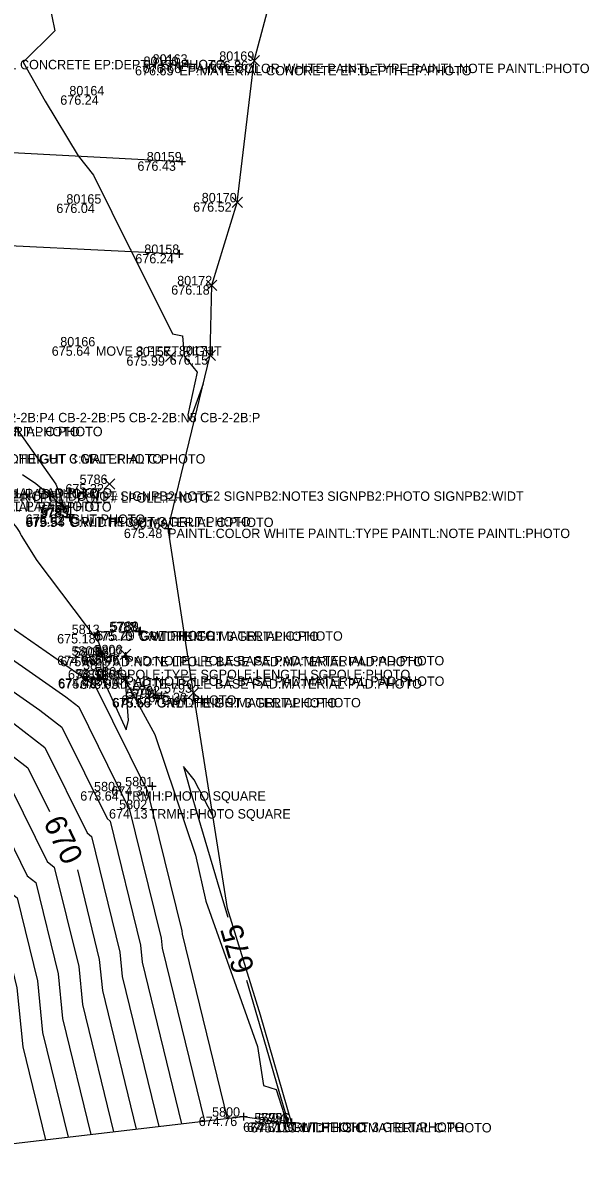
# Model space of a CAD drawing. Extents: x 2129350 to 2137777, y 657588 to 659885.
# Drawn here: x 2132413.1 to 2132485.3, y 658174.4 to 658320.9 of the extents above; entities that cross this region are included whole.
import ezdxf

# ---------------------------------------------------------------- set-up
doc = ezdxf.new("R2010")
doc.units = 0
for name, color, linetype in [('DT_X_Contour_Major', 7, 'Continuous'), ('DT_X_Contour_Minor', 7, 'Continuous'), ('DT_X_TIN_Hull', 7, 'Continuous'), ('PV_X_COP', 7, 'Continuous'), ('SV_X_Random_Point', 7, 'Continuous'), ('SV_X_Shot_Marker', 7, 'Continuous'), ('SV_X_Text_Comment', 7, 'Continuous'), ('SV_X_Text_Elevation', 7, 'Continuous'), ('SV_X_Text_Name', 7, 'Continuous')]:
    doc.layers.add(name, color=color, linetype=linetype)

msp = doc.modelspace()

# ---------------------------------------------------------------- linework, layer by layer
at = {"layer": 'DT_X_Contour_Major'}
for points in [[(2132412.16, 658269.34), (2132417.27, 658262.09), (2132417.91, 658260.47), (2132418.31, 658259.09), (2132417.25, 658260.11), (2132417.08, 658260.26), (2132415.25, 658261.74), (2132414.73, 658262.13), (2132413.01, 658263.28)], [(2132333.9, 658263.91), (2132336.9, 658263.28), (2132338.61, 658262.97), (2132339.45, 658262.81), (2132361.67, 658258.22), (2132361.89, 658258.45), (2132362.27, 658258.37), (2132376.68, 658251.16), (2132376, 658249.33), (2132378.52, 658247.51), (2132380.47, 658249.52), (2132408.57, 658229.88), (2132413.72, 658225.91), (2132416.46, 658220.37)], [(2132410.34, 658258.99), (2132411.86, 658257.04), (2132412.26, 658256.56), (2132412.51, 658256.2), (2132412.68, 658255.92), (2132412.78, 658255.73), (2132412.85, 658255.57), (2132414.84, 658252.35), (2132422.7, 658241.94), (2132422.96, 658241.23), (2132423.2, 658240.21), (2132423.3, 658238.61), (2132423.25, 658237.29), (2132426.26, 658230.79), (2132426.53, 658232.02), (2132426.14, 658237.04), (2132429.9, 658230.2), (2132435.08, 658214.78), (2132436.4, 658208.94), (2132443, 658190.38), (2132443.77, 658185.41), (2132445.36, 658184.91), (2132446.72, 658180.65)], [(2132437.32, 658219.81), (2132434.93, 658224.39), (2132433.56, 658226.09), (2132434.41, 658223.08), (2132435.38, 658219.78), (2132438.54, 658209.12), (2132439.2, 658206.89)], [(2132420.02, 658212.93), (2132422.82, 658201.49), (2132423.21, 658197.54), (2132427.53, 658179.84)], [(2132441.58, 658198.83), (2132444.4, 658189.23), (2132445.49, 658185.41), (2132446.91, 658180.64)]]:
    msp.add_lwpolyline(points, dxfattribs=at)
at = {"layer": 'DT_X_Contour_Minor'}
for points in [[(2132415.98, 658325.59), (2132417.16, 658319.9), (2132413.12, 658315.93), (2132415.93, 658310.95), (2132420.14, 658303.97), (2132422.06, 658301.53), (2132426.76, 658292.09), (2132426.85, 658291.94), (2132426.92, 658291.77), (2132432.17, 658281.26), (2132433.45, 658281.03), (2132433.65, 658278.45), (2132435.29, 658276.39), (2132434.1, 658270.94), (2132434.4, 658270.24), (2132436.09, 658274.94)], [(2132302.73, 658266.61), (2132312.21, 658264.81), (2132313.33, 658264.6), (2132313.53, 658264.56), (2132313.61, 658264.54), (2132335.25, 658260), (2132338.74, 658259.35), (2132340.47, 658259.04), (2132360.91, 658254.81), (2132361.22, 658255.14), (2132361.76, 658255.02), (2132375.07, 658248.37), (2132374.44, 658246.67), (2132377.6, 658244.4), (2132379.39, 658246.25), (2132405.23, 658228.18), (2132411.56, 658223.31), (2132416.18, 658213.97), (2132417.08, 658213.27), (2132420.19, 658200.58), (2132420.67, 658195.74), (2132424.63, 658179.5)], [(2132288.37, 658265.69), (2132310.27, 658261.52), (2132313.37, 658260.96), (2132313.55, 658260.92), (2132313.77, 658260.88), (2132333.6, 658256.71), (2132338.87, 658255.74), (2132341.49, 658255.26), (2132360.16, 658251.4), (2132360.56, 658251.83), (2132361.26, 658251.68), (2132373.46, 658245.57), (2132372.89, 658244.02), (2132376.68, 658241.29), (2132378.31, 658242.98), (2132401.9, 658226.49), (2132409.41, 658220.71), (2132413.64, 658212.15), (2132414.71, 658211.31), (2132417.56, 658199.67), (2132418.13, 658193.95), (2132421.74, 658179.16)], [(2132288.45, 658262.02), (2132308.33, 658258.23), (2132313.41, 658257.31), (2132313.57, 658257.28), (2132313.94, 658257.21), (2132331.95, 658253.42), (2132339, 658252.13), (2132342.5, 658251.48), (2132359.4, 658247.99), (2132359.89, 658248.52), (2132360.75, 658248.33), (2132371.85, 658242.78), (2132371.33, 658241.36), (2132375.76, 658238.18), (2132377.23, 658239.71), (2132398.57, 658224.79), (2132407.25, 658218.11), (2132411.1, 658210.32), (2132412.34, 658209.35), (2132414.94, 658198.76), (2132415.59, 658192.16), (2132418.84, 658178.82)], [(2132383.7, 658259.34), (2132418.56, 658234.97), (2132420.19, 658233.72), (2132426.35, 658221.27), (2132426.56, 658221.1), (2132430.71, 658204.21), (2132430.84, 658202.92), (2132436.22, 658180.86)], [(2132288.53, 658258.35), (2132306.39, 658254.95), (2132313.44, 658253.67), (2132313.59, 658253.64), (2132314.1, 658253.54), (2132330.3, 658250.14), (2132339.14, 658248.51), (2132343.52, 658247.71), (2132358.64, 658244.59), (2132359.23, 658245.2), (2132360.25, 658244.98), (2132370.25, 658239.99), (2132369.77, 658238.71), (2132374.84, 658235.07), (2132376.16, 658236.43), (2132395.24, 658223.09), (2132405.09, 658215.5), (2132408.56, 658208.5), (2132409.97, 658207.4), (2132412.31, 658197.85), (2132413.05, 658190.36), (2132415.94, 658178.49)], [(2132382.62, 658256.07), (2132415.23, 658233.28), (2132418.04, 658231.11), (2132423.81, 658219.45), (2132424.19, 658219.14), (2132428.08, 658203.3), (2132428.29, 658201.13), (2132433.32, 658180.52)], [(2132411.16, 658244.17), (2132421.89, 658236.67), (2132422.35, 658236.32), (2132428.89, 658223.09), (2132428.94, 658223.06), (2132433.34, 658205.12), (2132433.38, 658204.71), (2132439.12, 658181.2)], [(2132411.9, 658231.58), (2132415.88, 658228.51), (2132421.27, 658217.62), (2132421.82, 658217.19), (2132425.45, 658202.4), (2132425.75, 658199.33), (2132430.43, 658180.18)]]:
    msp.add_lwpolyline(points, dxfattribs=at)
at = {"layer": 'DT_X_TIN_Hull'}
msp.add_lwpolyline([(2132167.87, 658178.85), (2132213.87, 658182.33), (2132262.65, 658185.32), (2132315.67, 658183.26), (2132316.64, 658174.69), (2132348.02, 658176.57), (2132359.71, 658174.38), (2132369.5, 658174.64), (2132382.28, 658175.98), (2132392.31, 658175.72), (2132441.18, 658181.44), (2132446.36, 658180.7), (2132446.82, 658180.63), (2132447.35, 658180.69), (2132443.36, 658194.37), (2132439.19, 658208), (2132434.84, 658235.5), (2132431.59, 658256.43), (2132436.97, 658278.54), (2132437.17, 658287.47), (2132440.42, 658298.04), (2132442.59, 658316.1), (2132448.68, 658339.04)], dxfattribs=at)
at = {"layer": 'PV_X_COP'}
for points in [[(2131876.1, 658278.75), (2131906.34, 658281.77), (2131958.03, 658288), (2131975.12, 658289.49), (2132011.14, 658296.11), (2132023.11, 658297.81), (2132055.44, 658301.38), (2132113.5, 658304.52), (2132161.57, 658306.03), (2132213.08, 658306.94), (2132256.96, 658307.59), (2132314.02, 658306.01), (2132362.5, 658303.13), (2132402.04, 658304.92), (2132433.33, 658303.27)], [(2131876.1, 658278.75), (2131906.34, 658281.77), (2131958.03, 658288), (2131975.12, 658289.49), (2132011.14, 658296.11), (2132023.11, 658297.81), (2132055.44, 658301.38), (2132113.5, 658304.52), (2132161.57, 658306.03), (2132213.08, 658306.94), (2132256.96, 658307.59), (2132314.02, 658306.01), (2132362.5, 658303.13), (2132402.04, 658304.92), (2132433.33, 658303.27)], [(2132012.72, 658285.93), (2132024.89, 658286.11), (2132056.15, 658288.59), (2132113.91, 658292.02), (2132161.2, 658293.85), (2132212.85, 658295.35), (2132257.33, 658295.62), (2132313.9, 658294.03), (2132362.37, 658292.9), (2132401.81, 658293.03), (2132433.02, 658291.47)], [(2132012.72, 658285.93), (2132024.89, 658286.11), (2132056.15, 658288.59), (2132113.91, 658292.02), (2132161.2, 658293.85), (2132212.85, 658295.35), (2132257.33, 658295.62), (2132313.9, 658294.03), (2132362.37, 658292.9), (2132401.81, 658293.03), (2132433.02, 658291.47)]]:
    msp.add_lwpolyline(points, dxfattribs=at)
at = {"layer": 'SV_X_Random_Point'}
for p, q in [((2132441.93, 658315.43), (2132443.26, 658316.77)), ((2132441.93, 658316.77), (2132443.26, 658315.43)), ((2132439.75, 658297.38), (2132441.08, 658298.71)), ((2132439.75, 658298.71), (2132441.08, 658297.38)), ((2132436.5, 658286.8), (2132437.83, 658288.14)), ((2132436.5, 658288.14), (2132437.83, 658286.8)), ((2132431.27, 658277.74), (2132432.6, 658279.07)), ((2132431.27, 658279.07), (2132432.6, 658277.74)), ((2132436.31, 658277.87), (2132437.64, 658279.21)), ((2132436.31, 658279.21), (2132437.64, 658277.87)), ((2132423.46, 658261.46), (2132424.8, 658262.8)), ((2132423.46, 658262.8), (2132424.8, 658261.46)), ((2132422.51, 658239.56), (2132423.84, 658240.9)), ((2132422.51, 658240.9), (2132423.84, 658239.56)), ((2132425.49, 658239.74), (2132426.82, 658241.08)), ((2132425.49, 658241.08), (2132426.82, 658239.74)), ((2132422.53, 658236.66), (2132423.86, 658238)), ((2132422.53, 658238), (2132423.86, 658236.66)), ((2132425.43, 658236.53), (2132426.76, 658237.87)), ((2132425.43, 658237.87), (2132426.76, 658236.53)), ((2132434.17, 658234.83), (2132435.5, 658236.16)), ((2132434.17, 658236.16), (2132435.5, 658234.83))]:
    msp.add_line(p, q, dxfattribs=at)
at = {"layer": 'SV_X_Shot_Marker'}
for p, q in [((2132432.53, 658315.44), (2132433.53, 658315.44)), ((2132433.03, 658315.94), (2132433.03, 658314.94)), ((2132433.03, 658315.44), (2132433.03, 658315.44)), ((2132433.58, 658315.73), (2132434.58, 658315.73)), ((2132434.08, 658316.23), (2132434.08, 658315.23)), ((2132434.08, 658315.73), (2132434.08, 658315.73)), ((2132432.83, 658303.27), (2132433.83, 658303.27)), ((2132433.33, 658303.77), (2132433.33, 658302.77)), ((2132433.33, 658303.27), (2132433.33, 658303.27)), ((2132432.52, 658291.47), (2132433.52, 658291.47)), ((2132433.02, 658291.97), (2132433.02, 658290.97)), ((2132433.02, 658291.47), (2132433.02, 658291.47)), ((2132418.51, 658257.84), (2132419.51, 658257.84)), ((2132418.64, 658257.92), (2132419.64, 658257.92)), ((2132418.65, 658258.24), (2132419.65, 658258.24)), ((2132419.01, 658258.34), (2132419.01, 658257.34)), ((2132419.01, 658257.84), (2132419.01, 658257.84)), ((2132419.14, 658258.42), (2132419.14, 658257.42)), ((2132419.14, 658257.92), (2132419.14, 658257.92)), ((2132419.15, 658258.74), (2132419.15, 658257.74)), ((2132419.15, 658258.24), (2132419.15, 658258.24)), ((2132431.09, 658256.43), (2132432.09, 658256.43)), ((2132431.59, 658256.93), (2132431.59, 658255.93)), ((2132431.59, 658256.43), (2132431.59, 658256.43)), ((2132422.59, 658243.49), (2132422.59, 658242.49)), ((2132427.34, 658243.34), (2132428.34, 658243.34)), ((2132427.35, 658243.3), (2132428.35, 658243.3)), ((2132427.54, 658243.39), (2132428.54, 658243.39)), ((2132427.84, 658243.84), (2132427.84, 658242.84)), ((2132427.84, 658243.34), (2132427.84, 658243.34)), ((2132427.85, 658243.8), (2132427.85, 658242.8)), ((2132427.85, 658243.3), (2132427.85, 658243.3)), ((2132428.04, 658243.89), (2132428.04, 658242.89)), ((2132428.04, 658243.39), (2132428.04, 658243.39)), ((2132422.09, 658242.99), (2132423.09, 658242.99)), ((2132422.59, 658242.99), (2132422.59, 658242.99)), ((2132423.44, 658240.58), (2132423.44, 658239.58)), ((2132425.65, 658240.19), (2132426.65, 658240.19)), ((2132426.15, 658240.69), (2132426.15, 658239.69)), ((2132426.15, 658240.19), (2132426.15, 658240.19)), ((2132422.94, 658240.08), (2132423.94, 658240.08)), ((2132423.44, 658240.08), (2132423.44, 658240.08)), ((2132422.81, 658237.24), (2132423.81, 658237.24)), ((2132423.31, 658237.74), (2132423.31, 658236.74)), ((2132423.31, 658237.24), (2132423.31, 658237.24)), ((2132425.67, 658237.58), (2132426.67, 658237.58)), ((2132426.17, 658238.08), (2132426.17, 658237.08)), ((2132426.17, 658237.58), (2132426.17, 658237.58)), ((2132429.64, 658234.84), (2132430.64, 658234.84)), ((2132429.64, 658234.82), (2132430.64, 658234.82)), ((2132430.14, 658235.34), (2132430.14, 658234.34)), ((2132430.14, 658235.32), (2132430.14, 658234.32)), ((2132430.14, 658234.84), (2132430.14, 658234.84)), ((2132430.14, 658234.82), (2132430.14, 658234.82)), ((2132430.26, 658235.17), (2132431.26, 658235.17)), ((2132430.76, 658235.67), (2132430.76, 658234.67)), ((2132430.76, 658235.17), (2132430.76, 658235.17)), ((2132429.57, 658224.08), (2132429.57, 658223.08)), ((2132429.07, 658223.58), (2132430.07, 658223.58)), ((2132429.57, 658223.58), (2132429.57, 658223.58)), ((2132441.19, 658181.94), (2132441.19, 658180.94)), ((2132440.69, 658181.44), (2132441.69, 658181.44)), ((2132441.19, 658181.44), (2132441.19, 658181.44)), ((2132445.86, 658180.7), (2132446.86, 658180.7)), ((2132446.32, 658180.64), (2132447.32, 658180.64)), ((2132446.36, 658181.2), (2132446.36, 658180.2)), ((2132446.36, 658180.7), (2132446.36, 658180.7)), ((2132446.82, 658181.14), (2132446.82, 658180.14)), ((2132446.82, 658180.64), (2132446.82, 658180.64)), ((2132446.85, 658180.69), (2132447.85, 658180.69)), ((2132447.35, 658181.19), (2132447.35, 658180.19)), ((2132447.35, 658180.69), (2132447.35, 658180.69))]:
    msp.add_line(p, q, dxfattribs=at)

# ---------------------------------------------------------------- texts
at = {"layer": 'DT_X_Contour_Major'}
for s, rotation, p in [('670', 295.5159, (2132415.63, 658218.99)), ('675', 106.4508, (2132442.64, 658200.21))]:
    msp.add_text(s, height=2.8, rotation=rotation, dxfattribs=at).set_placement(p)
at = {"layer": 'SV_X_Text_Comment'}
for s, p in [('EP:MATERIAL CONCRETE EP:DEPTH EP:PHOTO', (2132401.65, 658315.02)), ('EP:MATERIAL CONCRETE EP:DEPTH EP:PHOTO', (2132433.03, 658314.24)), ('PAINTL:COLOR WHITE PAINTL:TYPE PAINTL:NOTE PAINTL:PHOTO', (2132434.08, 658314.53)), ('MOVE 3 FEET RIGHT', (2132422.38, 658278.48)), ('2-2B CB-2-2B:P1 CB-2-2B:P2 CB-2-2B:P3 CB-2-2B:P4 CB-2-2B:P5 CB-2-2B:N5 CB-2-2B:P', (2132377.71, 658270)), ('C:WIDTH 2 C:MATERIAL C:PHOTO', (2132397.21, 658268.22)), ('GRLT:HEIGHT 3 GRLT:PHOTO', (2132397.31, 658268.2)), ('GRLT:HEIGHT 3 GRLT:PHOTO', (2132407.82, 658264.74)), ('C:WIDTH GUT C:MATERIAL C:PHOTO', (2132407.82, 658264.73)), ('PAD:NOTE LPOLE BASE PAD:MATERIAL PAD:PHOTO', (2132382.11, 658260.3)), ('LPOLE:MATERIAL STEEL LPOLE:OWNER LPOLE:POLE# LPOLE:PHOTO', (2132382.53, 658259.75)), ('PAD:NOTE LPOLE BASE PAD:MATERIAL PAD:PHOTO', (2132383.8, 658260.39)), ('SIGNPB2:NOTE1 DO NOT SIGNPB2:NOTE2 SIGNPB2:NOTE3 SIGNPB2:PHOTO SIGNPB2:WIDT', (2132405.61, 658259.98)), ('PAD:NOTE LPOLE BASE PAD:MATERIAL PAD:PHOTO', (2132382.19, 658258.68)), ('PAD:NOTE LPOLE BASE PAD:MATERIAL PAD:PHOTO', (2132383.73, 658258.61)), ('C:WIDTH 3 C:MATERIAL C:PHOTO', (2132419.01, 658256.64)), ('GRLT:HEIGHT 3 GRLT:PHOTO', (2132419.14, 658256.72)), ('GUT:PHOTO', (2132419.15, 658257.04)), ('PAINTL:COLOR WHITE PAINTL:TYPE PAINTL:NOTE PAINTL:PHOTO', (2132431.59, 658255.23)), ('C:WIDTH 3 C:MATERIAL C:PHOTO', (2132427.84, 658242.14)), ('GRLT:HEIGHT 3 GRLT:PHOTO', (2132427.85, 658242.1)), ('GUT:PHOTO', (2132428.04, 658242.19)), ('PAD:NOTE LPOLE BASE PAD:MATERIAL PAD:PHOTO', (2132426.15, 658238.99)), ('PAD:NOTE LPOLE BASE PAD:MATERIAL PAD:PHOTO', (2132423.44, 658238.88)), ('PAD:NOTE LPOLE BASE PAD:MATERIAL PAD:PHOTO', (2132423.31, 658236.04)), ('SGPOLE:TYPE SGPOLE:LENGTH SGPOLE:PHOTO', (2132424.04, 658237.24)), ('PAD:NOTE LPOLE BASE PAD:MATERIAL PAD:PHOTO', (2132426.17, 658236.38)), ('C:WIDTH 3 C:MATERIAL C:PHOTO', (2132430.14, 658233.64)), ('GRLT:HEIGHT 3 GRLT:PHOTO', (2132430.14, 658233.62)), ('GUT:PHOTO', (2132430.76, 658233.97)), ('TRMH:PHOTO SQUARE', (2132426.04, 658221.74)), ('TRMH:PHOTO SQUARE', (2132429.22, 658219.46)), ('GRLT:HEIGHT 3 GRLT:PHOTO', (2132446.36, 658179.5)), ('C:WIDTH 3 C:MATERIAL C:PHOTO', (2132446.82, 658179.43)), ('GUT:PHOTO', (2132447.35, 658179.49))]:
    msp.add_text(s, height=1.2, dxfattribs=at).set_placement(p)
at = {"layer": 'SV_X_Text_Elevation'}
for s, p in [('676.65', (2132427.37, 658314.24)), ('676.66', (2132428.35, 658314.53)), ('676.86', (2132436.88, 658314.9)), ('676.24', (2132417.84, 658310.49)), ('676.43', (2132427.68, 658302.07)), ('676.04', (2132417.34, 658296.68)), ('676.52', (2132434.79, 658296.85)), ('676.24', (2132427.41, 658290.27)), ('676.18', (2132431.99, 658286.27)), ('675.64', (2132416.75, 658278.48)), ('675.99', (2132426.28, 658277.21)), ('676.15', (2132431.8, 658277.34)), ('675.32', (2132418.5, 658260.93)), ('675.54', (2132413.4, 658256.64)), ('675.07', (2132413.42, 658257.04)), ('675.53', (2132413.52, 658256.72)), ('675.48', (2132425.95, 658255.23)), ('675.70', (2132422.13, 658242.14)), ('675.70', (2132422.15, 658242.1)), ('675.29', (2132422.43, 658242.19)), ('675.18', (2132417.44, 658241.79)), ('674.96', (2132417.45, 658239.03)), ('675.46', (2132420.45, 658239.21)), ('675.75', (2132420.54, 658238.99)), ('675.74', (2132417.84, 658238.88)), ('674.43', (2132417.55, 658236.13)), ('675.70', (2132417.6, 658236.04)), ('674.31', (2132418.82, 658237.24)), ('675.05', (2132420.36, 658236)), ('675.74', (2132420.58, 658236.38)), ('675.56', (2132424.44, 658233.64)), ('675.55', (2132424.52, 658233.62)), ('675.17', (2132425.61, 658233.97)), ('675.30', (2132429.09, 658234.3)), ('673.64', (2132420.39, 658221.74)), ('674.31', (2132424.35, 658222.38)), ('674.13', (2132424.06, 658219.46)), ('674.76', (2132435.5, 658180.24)), ('674.81', (2132441.16, 658179.5)), ('674.70', (2132441.64, 658179.49)), ('675.11', (2132442.11, 658179.43))]:
    msp.add_text(s, height=1.2, dxfattribs=at).set_placement(p)
at = {"layer": 'SV_X_Text_Name'}
for s, p in [('80160', (2132428.46, 658315.44)), ('80163', (2132429.62, 658315.73)), ('80169', (2132438.12, 658316.1)), ('80164', (2132419, 658311.69)), ('80159', (2132428.87, 658303.27)), ('80165', (2132418.62, 658297.88)), ('80170', (2132435.88, 658298.05)), ('80158', (2132428.56, 658291.47)), ('80172', (2132432.75, 658287.47)), ('80166', (2132417.84, 658279.68)), ('80171', (2132432.98, 658278.54)), ('80157', (2132427.48, 658278.41)), ('5786', (2132420.3, 658262.13)), ('5784', (2132415.41, 658258.24)), ('5783', (2132415.26, 658257.84)), ('5785', (2132415.39, 658257.92)), ('80156', (2132427.06, 658256.43)), ('5787', (2132424.09, 658243.34)), ('5788', (2132424.09, 658243.3)), ('5789', (2132424.28, 658243.39)), ('5813', (2132419.3, 658242.99)), ('5806', (2132422.2, 658240.41)), ('5809', (2132419.28, 658240.23)), ('5808', (2132419.54, 658240.08)), ('5807', (2132422.26, 658240.19)), ('5812', (2132420.75, 658238.44)), ('5804', (2132422.3, 658237.58)), ('5810', (2132419.79, 658237.33)), ('5811', (2132420.45, 658237.24)), ('5805', (2132422.21, 658237.2)), ('5790', (2132426.26, 658234.84)), ('5791', (2132426.81, 658234.82)), ('5792', (2132427, 658235.17)), ('5793', (2132431.07, 658235.5)), ('5803', (2132422.15, 658222.94)), ('5801', (2132426.12, 658223.58)), ('5802', (2132425.35, 658220.66)), ('5800', (2132437.2, 658181.44)), ('5795', (2132442.59, 658180.7)), ('5794', (2132443.06, 658180.64)), ('5796', (2132443.51, 658180.69))]:
    msp.add_text(s, height=1.2, dxfattribs=at).set_placement(p)

doc.saveas('drawing.dxf')
